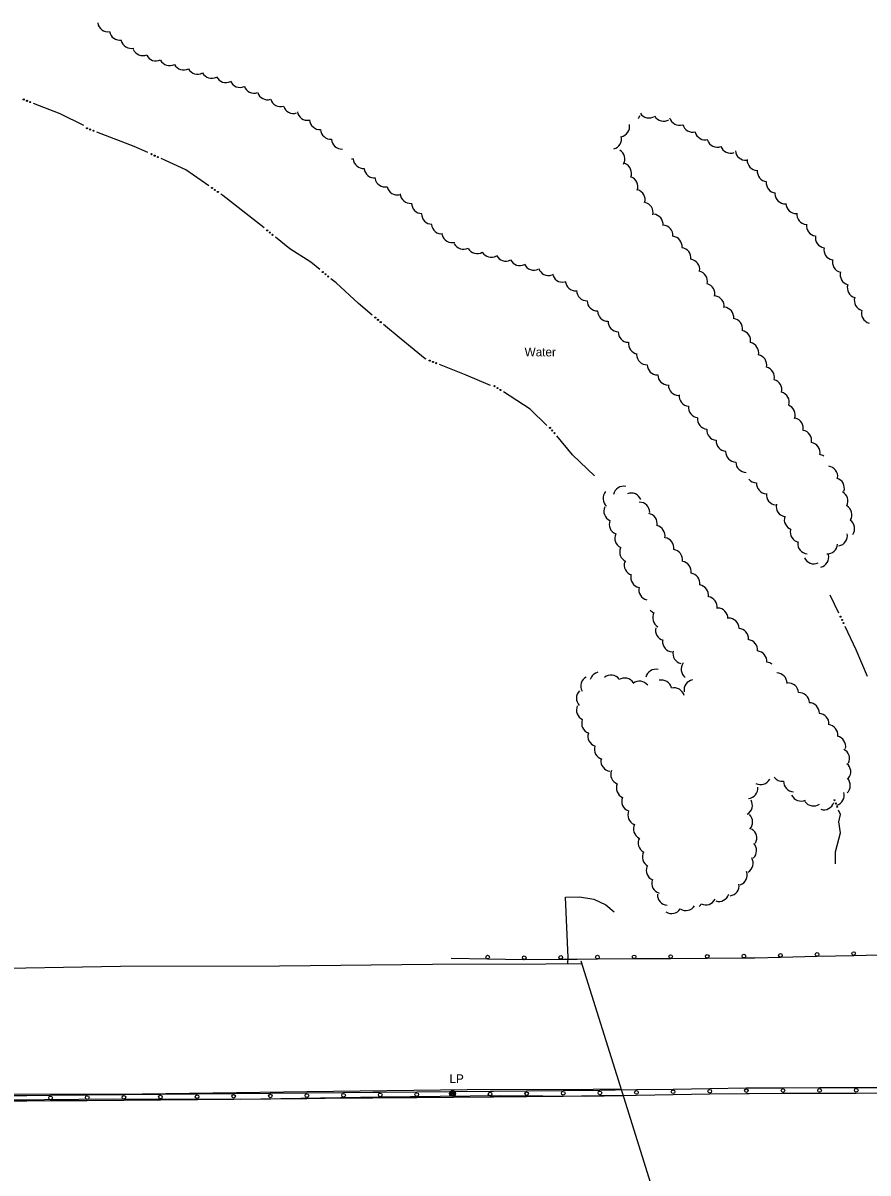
# Model space of a CAD drawing. Extents: x 2402803 to 2427059, y 6985292 to 6997652.
# Drawn here: x 2417724 to 2418186, y 6991378 to 6992006 of the extents above; entities that cross this region are included whole.
import ezdxf

# ---------------------------------------------------------------- set-up
doc = ezdxf.new("R2010")
doc.units = 0
for name, color, linetype in [('p_drainage riprap', 7, 'Continuous'), ('p_drainage water', 7, 'Continuous'), ('p_road - paved curb', 7, 'Continuous'), ('p_road bridge end', 7, 'Continuous'), ('p_road conc barrier', 7, 'Continuous'), ('p_road guard rails', 7, 'Continuous'), ('p_utility manhole', 7, 'Continuous'), ('p_veg woods', 7, 'Continuous')]:
    doc.layers.add(name, color=color, linetype=linetype)

msp = doc.modelspace()

# ---------------------------------------------------------------- linework, layer by layer
at = {"layer": 'p_drainage riprap'}
msp.add_lwpolyline([(2418021.56, 6991492.39), (2418021.8, 6991495.72), (2418020.38, 6991528.58), (2418027.97, 6991528.84), (2418035.88, 6991527.54), (2418042.32, 6991524.53), (2418046.94, 6991520.72)], dxfattribs=at)
at = {"layer": 'p_drainage water'}
msp.add_line((2418169.64, 6991683.76), (2418164.96, 6991693.66), dxfattribs=at)
for points in [[(2417757.28, 6991949.99), (2417744.44, 6991956.47), (2417729.88, 6991962.13)], [(2417792.28, 6991935.28), (2417784.79, 6991938.67), (2417764.46, 6991946.48)], [(2417825.53, 6991917.2), (2417813.06, 6991925.88), (2417799.57, 6991931.98)], [(2417855.73, 6991894.15), (2417851.67, 6991897.47), (2417833.19, 6991911.87), (2417832.1, 6991912.63)], [(2417886.1, 6991871.42), (2417881.34, 6991875.36), (2417869.7, 6991882.74), (2417861.93, 6991889.09)], [(2417914.81, 6991846.54), (2417907.23, 6991852.79), (2417895.01, 6991864.06), (2417892.27, 6991866.33)], [(2417944.18, 6991822.48), (2417943.69, 6991822.67), (2417930.51, 6991833.29), (2417920.92, 6991841.39)], [(2417979.36, 6991808.11), (2417966.03, 6991813.73), (2417951.6, 6991819.5)], [(2418010.08, 6991786.28), (2418001.08, 6991795.18), (2417986.49, 6991804.56)], [(2418036.11, 6991758.66), (2418024.19, 6991770.23), (2418015.6, 6991780.5)], [(2418185.27, 6991649.13), (2418179.1, 6991663.72), (2418173.05, 6991676.52)], [(2418167.83, 6991546.87), (2418167.83, 6991553.49), (2418170.58, 6991563.82), (2418169.7, 6991569.7), (2418170.45, 6991573.76), (2418169.46, 6991576.18)]]:
    msp.add_lwpolyline(points, dxfattribs=at)
for centre in [(2417724.44, 6991964.25), (2417726.23, 6991963.55), (2417728.02, 6991962.86), (2417759.01, 6991948.57), (2417760.8, 6991947.88), (2417762.6, 6991947.19), (2417794.25, 6991934.39), (2417796, 6991933.6), (2417797.75, 6991932.81), (2417827.31, 6991915.97), (2417828.88, 6991914.87), (2417830.46, 6991913.77), (2417857.4, 6991892.79), (2417858.89, 6991891.57), (2417860.38, 6991890.36), (2417887.77, 6991870.05), (2417889.25, 6991868.82), (2417890.73, 6991867.6), (2417916.46, 6991845.16), (2417917.93, 6991843.92), (2417919.4, 6991842.68), (2417946.18, 6991821.67), (2417947.96, 6991820.96), (2417949.75, 6991820.25), (2417981.58, 6991807.71), (2417983.19, 6991806.67), (2417984.81, 6991805.64), (2418011.85, 6991784.98), (2418013.08, 6991783.51), (2418014.32, 6991782.03), (2418170.56, 6991681.81), (2418171.38, 6991680.07), (2418172.2, 6991678.33), (2418167.26, 6991581.59), (2418167.98, 6991579.81), (2418168.71, 6991578.03)]:
    msp.add_circle(centre, 0.3, dxfattribs=at)
at = {"layer": 'p_road - paved curb'}
for points in [[(2417175.13, 6991485.02), (2417247.46, 6991485.18), (2417320.62, 6991486.41), (2417395.8, 6991487.02), (2417477.06, 6991487.95), (2417559.72, 6991488.23), (2417628.56, 6991488.52), (2417694.38, 6991489.46), (2417777.24, 6991490.99), (2417864.08, 6991491.23), (2417947.7, 6991492), (2418009.68, 6991492.31), (2418029.44, 6991492.44)], [(2417124.19, 6991416.58), (2417180.86, 6991415.71), (2417246.81, 6991416.53), (2417315.32, 6991416.87), (2417389.47, 6991417.26), (2417458.84, 6991418.21), (2417536.71, 6991418.9), (2417613.64, 6991419.43), (2417697.22, 6991421.06), (2417789.31, 6991421.31), (2417879.13, 6991422.58), (2417966.71, 6991423.67), (2418035.4, 6991423.86), (2418050.98, 6991424.01)], [(2417117.95, 6991410.93), (2417152.35, 6991412.93), (2417211.11, 6991413), (2417262.86, 6991414.03), (2417321.79, 6991414.43), (2417371.52, 6991414.3), (2417431.54, 6991414.89), (2417502.64, 6991415.78), (2417565.51, 6991416.13), (2417621.32, 6991416.71), (2417698.2, 6991417.83), (2417773.31, 6991418.55), (2417843.08, 6991418.39), (2417919.28, 6991419.52), (2417984.52, 6991420.33), (2418031.46, 6991420.04), (2418051.47, 6991420.42)]]:
    msp.add_lwpolyline(points, dxfattribs=at)
at = {"layer": 'p_road bridge end'}
msp.add_lwpolyline([(2418073.22, 6991351.82), (2418051.37, 6991422.4), (2418028.85, 6991493.78)], dxfattribs=at)
at = {"layer": 'p_road conc barrier'}
for p, q in [((2417999.11, 6991422.85), (2418019.11, 6991423.05)), ((2418019.11, 6991423.05), (2418039.11, 6991423.25)), ((2418059.09, 6991423.53), (2418079.08, 6991423.85)), ((2418079.08, 6991423.85), (2418099.08, 6991424.17)), ((2418099.08, 6991424.17), (2418119.08, 6991424.49)), ((2418139.12, 6991424.56), (2418159.11, 6991424.62)), ((2418159.11, 6991424.62), (2418179.11, 6991424.68)), ((2418179.11, 6991424.68), (2418199.11, 6991424.74)), ((2417739.13, 6991420.52), (2417759.13, 6991420.69)), ((2417739.15, 6991417.52), (2417759.15, 6991417.69)), ((2417759.13, 6991420.69), (2417779.13, 6991420.85)), ((2417759.15, 6991417.69), (2417779.15, 6991417.85)), ((2417779.13, 6991420.85), (2417799.12, 6991421.02)), ((2417779.15, 6991417.85), (2417799.15, 6991418.02)), ((2417799.12, 6991421.02), (2417819.12, 6991421.19)), ((2417799.15, 6991418.02), (2417819.15, 6991418.19)), ((2417839.12, 6991421.38), (2417859.12, 6991421.58)), ((2417839.15, 6991418.38), (2417859.15, 6991418.58)), ((2417859.12, 6991421.58), (2417879.12, 6991421.78)), ((2417859.15, 6991418.58), (2417879.15, 6991418.78)), ((2417879.12, 6991421.78), (2417899.11, 6991421.97)), ((2417879.15, 6991418.78), (2417899.14, 6991418.97)), ((2417919.12, 6991422.16), (2417939.12, 6991422.32)), ((2417919.14, 6991419.16), (2417939.14, 6991419.32)), ((2417939.12, 6991422.32), (2417959.12, 6991422.48)), ((2417939.14, 6991419.32), (2417959.14, 6991419.48)), ((2417959.12, 6991422.48), (2417979.12, 6991422.64)), ((2417959.14, 6991419.48), (2417979.14, 6991419.64)), ((2417999.14, 6991419.85), (2418019.14, 6991420.05)), ((2418019.14, 6991420.05), (2418039.14, 6991420.25)), ((2418059.13, 6991420.53), (2418079.13, 6991420.85)), ((2418079.13, 6991420.85), (2418099.13, 6991421.17)), ((2418099.13, 6991421.17), (2418119.13, 6991421.49)), ((2418139.12, 6991421.56), (2418159.12, 6991421.62)), ((2418159.12, 6991421.62), (2418179.12, 6991421.68)), ((2418179.12, 6991421.68), (2418199.12, 6991421.74))]:
    msp.add_line(p, q, dxfattribs=at)
for points in [[(2417979.12, 6991422.64), (2417981.03, 6991422.66), (2417999.11, 6991422.85)], [(2418039.11, 6991423.25), (2418047.42, 6991423.34), (2418059.09, 6991423.53)], [(2418119.08, 6991424.49), (2418120.57, 6991424.51), (2418139.12, 6991424.56)], [(2417719.12, 6991420.34), (2417726.12, 6991420.41), (2417739.13, 6991420.52)], [(2417719.15, 6991417.34), (2417726.14, 6991417.41), (2417739.15, 6991417.52)], [(2417819.12, 6991421.19), (2417819.35, 6991421.19), (2417839.12, 6991421.38)], [(2417819.15, 6991418.19), (2417819.37, 6991418.19), (2417839.15, 6991418.38)], [(2417899.11, 6991421.97), (2417915.03, 6991422.13), (2417919.12, 6991422.16)], [(2417899.14, 6991418.97), (2417915.05, 6991419.13), (2417919.14, 6991419.16)], [(2417979.14, 6991419.64), (2417981.05, 6991419.66), (2417999.14, 6991419.85)], [(2418039.14, 6991420.25), (2418047.46, 6991420.34), (2418059.13, 6991420.53)], [(2418119.13, 6991421.49), (2418120.59, 6991421.51), (2418139.12, 6991421.56)]]:
    msp.add_lwpolyline(points, dxfattribs=at)
for centre in [(2418059.11, 6991422.03), (2418079.11, 6991422.35), (2418099.11, 6991422.67), (2418119.1, 6991422.99), (2418139.12, 6991423.06), (2418159.12, 6991423.12), (2418179.12, 6991423.18), (2417739.14, 6991419.02), (2417759.14, 6991419.19), (2417779.14, 6991419.35), (2417799.14, 6991419.52), (2417819.14, 6991419.69), (2417839.13, 6991419.88), (2417859.13, 6991420.08), (2417879.13, 6991420.28), (2417899.13, 6991420.47), (2417919.13, 6991420.66), (2417939.13, 6991420.82), (2417959.13, 6991420.98), (2417979.13, 6991421.14), (2417999.12, 6991421.35), (2418019.12, 6991421.55), (2418039.12, 6991421.75)]:
    msp.add_circle(centre, 1, dxfattribs=at)
at = {"layer": 'p_road guard rails'}
for p, q in [((2417957.81, 6991495.25), (2417977.8, 6991494.92)), ((2417997.78, 6991494.6), (2418017.78, 6991494.77)), ((2418037.78, 6991494.93), (2418057.78, 6991495.07)), ((2418057.78, 6991495.07), (2418077.78, 6991495.2)), ((2418077.78, 6991495.2), (2418097.78, 6991495.34)), ((2418097.78, 6991495.34), (2418117.77, 6991495.48)), ((2418137.77, 6991495.86), (2418157.76, 6991496.35)), ((2418157.76, 6991496.35), (2418177.76, 6991496.84)), ((2418177.76, 6991496.84), (2418197.75, 6991497.32))]:
    msp.add_line(p, q, dxfattribs=at)
for points in [[(2417977.8, 6991494.92), (2417997.39, 6991494.6), (2417997.78, 6991494.6)], [(2418017.78, 6991494.77), (2418026.63, 6991494.85), (2418037.78, 6991494.93)], [(2418117.77, 6991495.48), (2418123.68, 6991495.52), (2418137.77, 6991495.86)]]:
    msp.add_lwpolyline(points, dxfattribs=at)
for centre in [(2418157.74, 6991497.35), (2418177.73, 6991497.84), (2417977.81, 6991495.92), (2417997.78, 6991495.6), (2418017.77, 6991495.77), (2418037.77, 6991495.93), (2418057.77, 6991496.06), (2418077.77, 6991496.2), (2418097.77, 6991496.34), (2418117.77, 6991496.48), (2418137.75, 6991496.86)]:
    msp.add_circle(centre, 1, dxfattribs=at)
at = {"layer": 'p_utility manhole'}
for radius in [1.6, 1.3, 1, 0.539, 0.192]:
    msp.add_circle((2417958.67, 6991421.37), radius, dxfattribs=at)
at = {"layer": 'p_veg woods'}
for centre, start, end in [((2417770.46, 6992006.95), 189.24851, 279.24851), ((2417776.93, 6992002.3), 189.76207, 279.76207), ((2417783.25, 6991997.81), 193.31166, 283.31166), ((2417789.5, 6991993.87), 202.43709, 292.43709), ((2417796.71, 6991990.96), 205.63964, 295.63964), ((2417804.14, 6991988.42), 207.7496, 297.7496), ((2417811.76, 6991986.05), 208.04724, 298.04724), ((2417819.37, 6991983.73), 208.57481, 298.57481), ((2417827.09, 6991981.48), 208.02219, 298.02219), ((2417834.88, 6991979.16), 206.24285, 296.24285), ((2417842.67, 6991976.48), 202.90658, 292.90658), ((2417850.29, 6991973.33), 199.30735, 289.30735), ((2417857.62, 6991969.78), 197.30535, 287.30535), ((2417864.75, 6991966.04), 196.53509, 286.53509), ((2417871.72, 6991962.28), 197.68251, 287.68251), ((2417879.46, 6991958.54), 189.56458, 279.56457), ((2418066.01, 6991959.83), 212.14764, 302.14764), ((2417886.2, 6991953.49), 183.56229, 273.56229), ((2418049.67, 6991949.49), 281.03943, 11.03943), ((2418056.07, 6991958.03), 314.51415, 333.28094), ((2418073.95, 6991958.12), 210.40506, 300.40506), ((2418082.6, 6991955.86), 197.4572, 287.4572), ((2418089.91, 6991952.02), 193.71936, 283.71936), ((2417892.21, 6991948.19), 183.27307, 273.27307), ((2418045.31, 6991942.72), 284.4327, 14.4327), ((2418096.65, 6991947.84), 194.73627, 284.73627), ((2417898.18, 6991942.86), 183.33167, 273.33167), ((2418103.22, 6991943.9), 199.64202, 289.64202), ((2418110.46, 6991940.54), 199.94655, 289.94655), ((2417904.15, 6991937.54), 263.68679, 273.34935), ((2417910.07, 6991932.23), 183.97827, 273.97827), ((2418047.1, 6991931.73), 329.47809, 59.47809), ((2418118.73, 6991936.75), 185.10769, 275.10769), ((2417916.02, 6991927.06), 185.72676, 275.72676), ((2418050.75, 6991923.96), 338.81716, 68.81716), ((2418125.22, 6991931.18), 177.22611, 267.22611), ((2418130.71, 6991925.01), 173.50584, 263.50584), ((2417921.88, 6991922.13), 190.72596, 280.72596), ((2418054.2, 6991916.69), 340.58325, 70.58325), ((2418135.62, 6991918.79), 174.39099, 264.39099), ((2417928.43, 6991917.78), 192.62606, 282.62606), ((2417935.71, 6991913.17), 184.03891, 274.03891), ((2418058.14, 6991909.55), 343.39418, 73.39418), ((2418140.29, 6991912.94), 182.02219, 272.02219), ((2417941.97, 6991907.61), 178.70792, 268.70792), ((2418062.54, 6991902.56), 347.33923, 77.33923), ((2418146.29, 6991907.59), 181.4796, 271.4796), ((2417947.36, 6991901.85), 180.30302, 270.30302), ((2418067.97, 6991896.02), 354.45996, 84.45996), ((2418152.31, 6991901.65), 174.86186, 264.86186), ((2417952.78, 6991896.5), 185.84568, 275.84568), ((2418073.38, 6991889.97), 356.52561, 86.52561), ((2418157.56, 6991895.34), 171.98879, 261.98879), ((2417958.51, 6991891.74), 193.98002, 283.98002), ((2418078.35, 6991883.96), 354.10341, 84.10341), ((2418162.44, 6991888.83), 170.07587, 260.07587), ((2417964.6, 6991888.14), 207.60404, 297.60404), ((2417972.06, 6991885.78), 210.14757, 300.14757), ((2418083.21, 6991877.71), 353.00256, 83.00256), ((2418167.09, 6991882.25), 169.21104, 259.21104), ((2417979.79, 6991883.73), 210.14757, 300.14757), ((2417987.69, 6991881.65), 207.62108, 297.62108), ((2417995.38, 6991879.22), 206.76124, 296.76124), ((2418088, 6991871.38), 352.17574, 82.17574), ((2418171.73, 6991875.5), 166.50134, 256.50134), ((2418003.11, 6991876.67), 204.68297, 294.68297), ((2418011.04, 6991873.83), 198.87654, 288.87654), ((2418018.74, 6991870.15), 191.36089, 281.36089), ((2418092.21, 6991864.94), 347.7045, 77.7045), ((2418176.02, 6991868.52), 163.74438, 253.74438), ((2418025.88, 6991865.44), 183.68734, 273.68734), ((2418096.3, 6991858.17), 346.51779, 76.51779), ((2418179.87, 6991861.49), 163.54688, 253.54688), ((2418031.96, 6991860.02), 181.56348, 271.56348), ((2418101.28, 6991851.43), 351.84523, 81.84523), ((2418037.8, 6991854.44), 180.47864, 270.47864), ((2418106.61, 6991845.18), 354.92224, 84.92224), ((2418183.7, 6991854.52), 164.22615, 254.22615), ((2418043.52, 6991848.78), 179.75129, 269.75129), ((2418111.41, 6991839), 352.37525, 82.37525), ((2418187.57, 6991847.59), 164.93884, 254.93884), ((2418049.2, 6991843.08), 179.05595, 269.05595), ((2418054.79, 6991837.3), 178.50192, 268.50192), ((2418115.8, 6991832.53), 349.69649, 79.69649), ((2418060.37, 6991830.93), 171.65464, 261.65464), ((2418120.22, 6991825.95), 348.76463, 78.76463), ((2418064.77, 6991825.04), 181.13726, 271.13726), ((2418124.58, 6991819.28), 348.21016, 78.21016), ((2418070.55, 6991819.54), 181.45969, 271.45969), ((2418076.39, 6991813.97), 180.43284, 270.43284), ((2418128.78, 6991812.55), 347.24982, 77.24982), ((2418082.16, 6991808.33), 179.4282, 269.4282), ((2418132.87, 6991805.77), 346.15216, 76.15216), ((2418088.04, 6991802.39), 174.39611, 264.39611), ((2418136.91, 6991798.91), 345.51627, 75.51627), ((2418093.15, 6991796.13), 173.23605, 263.23605), ((2418140.17, 6991792.01), 340.24201, 70.24201), ((2418098.03, 6991789.91), 174.5869, 264.5869), ((2418144.57, 6991784.78), 346.89726, 76.89726), ((2418103.11, 6991783.82), 175.60426, 265.60426), ((2418149.11, 6991778.02), 348.90519, 78.90519), ((2418108.27, 6991777.79), 176.54103, 266.54103), ((2418153.68, 6991771.4), 349.51727, 79.51727), ((2418113.43, 6991771.93), 179.18364, 269.18364), ((2418158.24, 6991764.82), 56.32242, 79.70351), ((2418119.01, 6991766.28), 179.88608, 269.88608), ((2418163.36, 6991758.38), 352.74166, 82.74166), ((2418124.75, 6991760.54), 220.3714, 268.10199), ((2418166.99, 6991751.98), 343.61261, 73.61261), ((2418046.47, 6991746.39), 138.70202, 228.70202), ((2418052.09, 6991747.4), 77.37698, 167.37698), ((2418130.3, 6991754.6), 176.30363, 266.30363), ((2418168.96, 6991745), 332.17466, 62.17466), ((2418056.22, 6991743.67), 21.46813, 111.46813), ((2418060.77, 6991738.67), 1.34304, 91.34304), ((2418135.67, 6991748.46), 173.90531, 263.90531), ((2418141.09, 6991741.97), 167.64922, 257.64922), ((2418046.91, 6991739.57), 156.05438, 246.05438), ((2418064.79, 6991732.63), 350.01779, 80.01779), ((2418171.14, 6991737.44), 330.29195, 60.29195), ((2418049.85, 6991732.28), 158.05141, 248.05141), ((2418069.03, 6991726.01), 348.10375, 78.10375), ((2418145.47, 6991734.82), 161.20473, 251.20473), ((2418172.59, 6991729.93), 325.26546, 55.26546), ((2418052.94, 6991724.65), 154.55506, 244.55506), ((2418073.88, 6991719.37), 351.22633, 81.22633), ((2418148.73, 6991728.03), 167.59637, 257.59637), ((2418168.63, 6991726.02), 280.62114, 10.62114), ((2418055.57, 6991717.17), 155.60467, 245.60467), ((2418078.6, 6991712.91), 351.22958, 81.22958), ((2418152.78, 6991721.8), 175.366, 265.366), ((2418163.32, 6991721.76), 266.74492, 356.74492), ((2418058.07, 6991710.03), 161.96952, 251.96952), ((2418083.33, 6991706.46), 351.22958, 81.22958), ((2418155.97, 6991716.34), 204.79558, 294.79558), ((2418158.42, 6991714.38), 283.19123, 13.19123), ((2418088.06, 6991700.01), 351.24203, 81.24203), ((2418061.59, 6991703.31), 167.89607, 257.89607), ((2418092.79, 6991693.56), 351.24203, 81.24203), ((2418066, 6991696.58), 167.24151, 257.24151), ((2418097.53, 6991687.11), 351.2845, 81.2845), ((2418070.69, 6991689.18), 222.45979, 246.74406), ((2418073.58, 6991681.27), 150.64312, 240.64312), ((2418103.38, 6991680.87), 359.25904, 89.25904), ((2418109.47, 6991675.37), 2.20185, 92.20185), ((2418075.14, 6991674.39), 165.31112, 255.31112), ((2418114.62, 6991669.73), 356.87544, 86.87544), ((2418079, 6991668.17), 175.09611, 265.09611), ((2418119.57, 6991663.68), 354.27016, 84.27016), ((2418084.65, 6991661.69), 166.9306, 256.9306), ((2418124.63, 6991657.49), 354.27016, 84.27016), ((2418089.17, 6991653.1), 142.57649, 232.57649), ((2418129.94, 6991651.33), 54.38435, 86.17982), ((2418039.32, 6991645.93), 102.79978, 163.67803), ((2418045.22, 6991644.24), 38.67446, 128.67446), ((2418069.81, 6991647.51), 77.58458, 167.58458), ((2418135.71, 6991645.42), 359.82821, 89.82821), ((2418034.34, 6991643.9), 118.5338, 208.5338), ((2418052.6, 6991642.66), 32.17457, 122.17457), ((2418060.76, 6991640.92), 37.62807, 127.62807), ((2418072.79, 6991641.57), 13.58562, 103.58562), ((2418079.61, 6991637.36), 13.85771, 103.85771), ((2418090.72, 6991641.7), 99.63572, 189.63572), ((2418141.94, 6991640), 3.42402, 93.42402), ((2418031.95, 6991637.3), 134.06572, 224.06572), ((2418147.9, 6991634.71), 3.03022, 93.03022), ((2418031.96, 6991630.82), 156.11543, 246.11543), ((2418153.33, 6991629.16), 359.64225, 89.64225), ((2418034.82, 6991623.63), 159.92468, 249.92468), ((2418158.57, 6991623.36), 356.95298, 86.95298), ((2418038.2, 6991616.54), 161.97189, 251.97189), ((2418163.39, 6991617.29), 353.3044, 83.3044), ((2418167.72, 6991610.94), 348.89333, 78.89333), ((2418041.77, 6991609.49), 163.42264, 253.42264), ((2418169.83, 6991604.27), 333.63725, 63.63725), ((2418045.31, 6991603.03), 172.52476, 262.52476), ((2418170.48, 6991597.14), 320.98632, 50.98632), ((2418050.7, 6991595.82), 158.38297, 248.38297), ((2418126.86, 6991595.76), 242.43857, 332.43857), ((2418138.82, 6991597.56), 216.69584, 275.31789), ((2418170.21, 6991589.68), 313.15501, 43.15501), ((2418053.79, 6991588.27), 156.24296, 246.24296), ((2418119.73, 6991588.15), 275.42079, 5.42079), ((2418145.11, 6991591.79), 177.44341, 267.44341), ((2418056.67, 6991581.02), 159.10102, 249.10102), ((2418116.76, 6991578.83), 300.02888, 30.02888), ((2418148.94, 6991586.79), 205.0555, 295.0555), ((2418155.74, 6991584.1), 215.36022, 305.36022), ((2418161.48, 6991582.02), 251.86893, 341.86893), ((2418166.94, 6991584.34), 285.72334, 15.72334), ((2418060.03, 6991573.62), 157.16726, 247.16726), ((2418116.9, 6991569.67), 315.87156, 45.87156), ((2418063.07, 6991565.95), 153.52084, 243.52084), ((2418119.14, 6991560.95), 329.97008, 59.97008), ((2418065.67, 6991558.29), 152.10249, 242.10249), ((2418119.04, 6991554.1), 313.30954, 43.30954), ((2418067.97, 6991550.64), 152.2481, 242.2481), ((2418117.17, 6991547.17), 301.1275, 31.1275), ((2418070.05, 6991543.34), 158.36871, 248.36871), ((2418113.89, 6991540.75), 289.10004, 19.10004), ((2418073.07, 6991536.34), 163.785, 253.785), ((2418076.21, 6991529.86), 176.31674, 266.31674), ((2418104.09, 6991531.95), 252.28937, 342.28937), ((2418109.49, 6991535), 277.99157, 7.99157), ((2418086.1, 6991527.01), 236.98983, 326.98983), ((2418089.44, 6991527.5), 314.79185, 333.74317), ((2418096.95, 6991530.05), 243.74317, 333.74317), ((2418078.27, 6991525.35), 236.98983, 326.98983)]:
    msp.add_arc(centre, 5.65, start, end, dxfattribs=at)

# ---------------------------------------------------------------- texts
at = {"layer": 'p_drainage water'}
msp.add_text('Water', height=4.8, dxfattribs=at).set_placement((2417997.99, 6991823.96))
at = {"layer": 'p_utility manhole'}
msp.add_text('  LP', height=4.8, dxfattribs=at).set_placement((2417953.39, 6991427.09))

doc.saveas('drawing.dxf')
